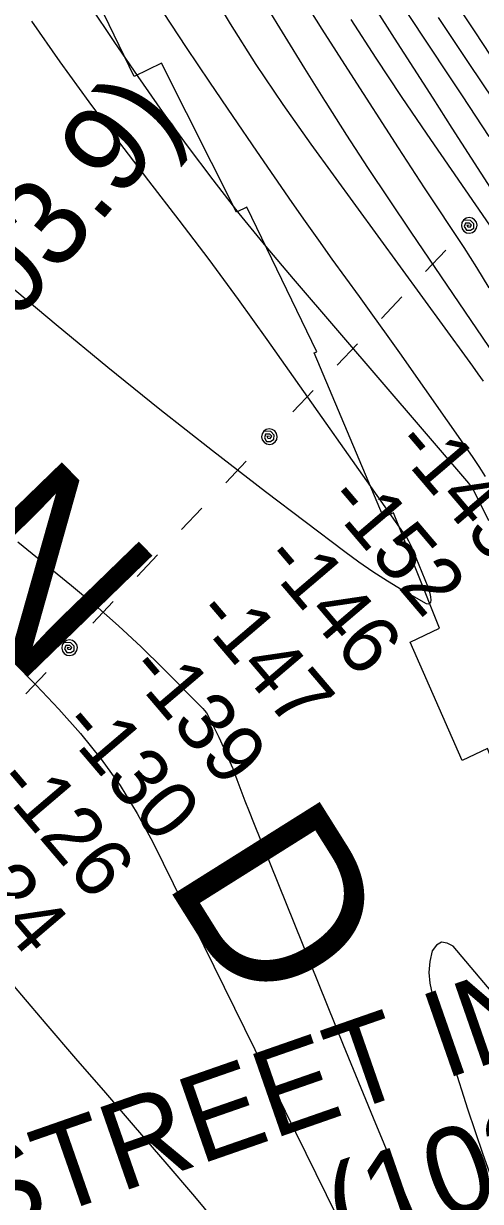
# Model space of a CAD drawing. Extents: x 3625074 to 3663148, y 511451 to 537151.
# Drawn here: x 3658253 to 3658778, y 529332 to 530685 of the extents above; entities that cross this region are included whole.
import ezdxf

# ---------------------------------------------------------------- set-up
doc = ezdxf.new("R2010")
doc.units = 0
for name, color, linetype in [('V-CHAN-NAID', 7, 'Continuous'), ('V-RIVR-IDEN', 7, 'Continuous'), ('V-RIVR-RANG', 7, 'Continuous'), ('V-RRAP-RVMT', 7, 'Continuous'), ('V-TOPO-MAJR', 7, 'Continuous'), ('V-TOPO-MINR', 7, 'Continuous'), ('V-UTIL-LINE', 7, 'Continuous')]:
    doc.layers.add(name, color=color, linetype=linetype)

msp = doc.modelspace()

# ---------------------------------------------------------------- linework, layer by layer
at = {"layer": 'V-RRAP-RVMT'}
for points in [[(3658412.1, 530639.7), (3658380.7, 530624.6), (3658288.1, 530815.4), (3658262.6, 530806.4), (3658197.3, 530957.1), (3658166.4, 530992.8), (3658185.8, 531008.8), (3658132.2, 531118.6), (3658130.9, 531116.7), (3657987, 531206.1), (3657968.5, 531178.3), (3657926.2, 531206), (3657816.9, 531267.1), (3657821.3, 531274.6), (3657815.1, 531278.6), (3657818.1, 531284.2), (3657715.1, 531343.5), (3657691.8, 531302.3)], [(3659002.8, 529410.6), (3658939, 529571.9), (3658944.1, 529574.2), (3658870.9, 529757), (3658831.2, 529741.1), (3658786.6, 529852.6), (3658757.2, 529838.9), (3658697.5, 529974.9), (3658731.4, 529990.8), (3658678.4, 530123.2), (3658667.1, 530118.3), (3658587.5, 530307), (3658590.5, 530308.4), (3658509.9, 530474.4), (3658498.2, 530468.8), (3658412.1, 530639.7)]]:
    msp.add_lwpolyline(points, dxfattribs=at)
at = {"layer": 'V-TOPO-MAJR'}
for points in [[(3658788.5, 530381.7), (3658774.2, 530405), (3658759.5, 530428.1), (3658744.5, 530451), (3658729.3, 530473.8), (3658714.2, 530496.6), (3658699.2, 530519.5), (3658684.3, 530542.5), (3658629.4, 530627.4), (3658596.4, 530679), (3658563.8, 530730.8)], [(3659419.8, 529301), (3659320.1, 529546), (3659269.8, 529669.7), (3659219.7, 529793.4), (3659169.8, 529917.2), (3659120, 530041.1), (3659025.7, 530275.9), (3659023.1, 530282.4), (3659020.5, 530288.9), (3659017.9, 530295.4), (3659015.3, 530301.8), (3659012.6, 530308.3), (3659009.8, 530314.6), (3659006.7, 530320.9), (3659003.6, 530327.1), (3658995.9, 530341.6), (3658994.1, 530344.6), (3658993.5, 530345.5), (3658825.6, 530595.3), (3658798.9, 530635.4), (3658772.3, 530675.6), (3658746, 530716)], [(3657884.1, 530680.4), (3658290.9, 530339.6), (3658350.3, 530290.6), (3658410.1, 530242.3), (3658470.6, 530194.8), (3658531.6, 530147.9), (3658622.7, 530078.8), (3658638.7, 530067.2), (3658654.9, 530055.9), (3658671.5, 530045.3), (3658688.4, 530035), (3658715.9, 530019), (3658718.2, 530018.7), (3658720.1, 530019.1), (3658721.2, 530020.6), (3658721.9, 530022.9), (3658721.4, 530026.7), (3658720.6, 530030.5), (3658719.5, 530034.2), (3658718.2, 530037.9), (3658701.2, 530080.2), (3658698.8, 530085.5), (3658696.2, 530090.7), (3658693.3, 530095.7), (3658690.1, 530100.5), (3658533.4, 530322.3), (3658500.2, 530368.5), (3658466.6, 530414.3), (3658432.3, 530459.6), (3658397.5, 530504.6), (3658362.9, 530549.7), (3658328.8, 530595.2), (3658295.6, 530641.3), (3658263, 530687.9)], [(3658968.8, 529320.5), (3658934.9, 529378.6), (3658898.7, 529435.2), (3658859.2, 529489.4), (3658817.4, 529542.2), (3658747.2, 529625.4), (3658740.1, 529629.2), (3658733.5, 529630.1), (3658727.9, 529626.7), (3658722.8, 529620.4), (3658720.3, 529607.9), (3658719.1, 529595.5), (3658720.3, 529583), (3658722.9, 529570.5), (3658747.1, 529490.7), (3658763.6, 529438.6), (3658781, 529386.7), (3658799.6, 529335.3), (3658819.1, 529284.2)]]:
    msp.add_lwpolyline(points, dxfattribs=at)
at = {"layer": 'V-TOPO-MINR'}
for points in [[(3658781.9, 530274.5), (3658775.7, 530283), (3658769.5, 530291.6), (3658763.3, 530300.1), (3658583.8, 530546.9), (3658551.8, 530592.2), (3658520.8, 530638.1), (3658491.3, 530685), (3658462.7, 530732.5)], [(3658788.1, 530114.1), (3658772, 530146.6), (3658770.5, 530149.4), (3658768.8, 530152.1), (3658766.9, 530154.8), (3658764.9, 530157.3), (3658563.4, 530391.9), (3658532, 530429.3), (3658501.2, 530467.2), (3658471.2, 530505.7), (3658441.8, 530544.8), (3658413.2, 530584.4), (3658385, 530624.3), (3658357.5, 530664.6), (3658330.4, 530705.3)], [(3658843.2, 530233.1), (3658698.6, 530445.8), (3658673.7, 530482.7), (3658649.1, 530519.8), (3658624.9, 530557.2), (3658601, 530594.7), (3658599.7, 530596.8), (3658576.7, 530633.5), (3658554, 530670.3), (3658531.5, 530707.2)], [(3658790.2, 530496.1), (3658768.1, 530530.6), (3658746, 530565.1), (3658723.9, 530599.7), (3658701.8, 530634.2), (3658679.7, 530668.7), (3658657.5, 530703.2)], [(3658784, 530165.2), (3658776.8, 530176.7), (3658769.3, 530187.9), (3658685.7, 530307), (3658670.4, 530328.7), (3658654.9, 530350.3), (3658639.4, 530371.9), (3658623.7, 530393.3), (3658608, 530414.8), (3658592.5, 530436.4), (3658577.2, 530458.1), (3658562, 530479.9), (3658521.4, 530538.9), (3658494.3, 530578.5), (3658467.4, 530618.1), (3658440.8, 530657.9), (3658414.3, 530697.9)], [(3658889.2, 530308.8), (3658717.3, 530558.1), (3658687.7, 530601.7), (3658658.5, 530645.5), (3658629.9, 530689.8)], [(3658788.2, 530555.7), (3658773, 530578.9), (3658757.8, 530602.2), (3658742.5, 530625.3), (3658695.1, 530697)], [(3658877.9, 530472.1), (3658765.4, 530639.6), (3658730, 530692.4)], [(3658247, 530089.9), (3658308.4, 530040), (3658335.7, 530017.1), (3658362.4, 529993.7), (3658388.4, 529969.4), (3658413.8, 529944.5), (3658459.4, 529898.5), (3658461.5, 529896.1), (3658463.5, 529893.6), (3658465.3, 529890.8), (3658466.8, 529888), (3658477.7, 529865.7), (3658483.3, 529853.8), (3658488.7, 529841.7), (3658493.7, 529829.5), (3658498.5, 529817.1), (3658503.1, 529804.7), (3658507.8, 529792.4), (3658512.7, 529780.1), (3658517.6, 529767.8), (3658620.8, 529512.2), (3658655.1, 529428.3), (3658689.8, 529344.5), (3658725.2, 529260.9)], [(3658241.6, 529952.2), (3658268.1, 529925.4), (3658293.8, 529897.8), (3658319, 529869.7), (3658342.5, 529840.4), (3658364.4, 529810), (3658383.9, 529778), (3658401.8, 529745), (3658647.8, 529245.3)], [(3658222.8, 529602.3), (3658279.2, 529536.4), (3658313.3, 529496.6), (3658347.4, 529457), (3658381.6, 529417.4), (3658415.9, 529377.9), (3658449.8, 529338), (3658483.2, 529297.8)]]:
    msp.add_lwpolyline(points, dxfattribs=at)
at = {"layer": 'V-UTIL-LINE'}
for points in [[(3658765.5, 530453.4), (3658762.7, 530453.8), (3658763.7, 530451.7), (3658766.4, 530451.4), (3658768.2, 530453.7), (3658765.9, 530456.2), (3658761.2, 530456.2), (3658759.8, 530452.1), (3658762.3, 530448), (3658766.9, 530447.9), (3658770.6, 530450.4), (3658770.9, 530455.2), (3658767.1, 530459.2), (3658759, 530459.6), (3658757.1, 530456.6), (3658756.5, 530453.1), (3658757.3, 530449.7), (3658759.4, 530446.9), (3658762.3, 530445), (3658765.8, 530444.4), (3658769.2, 530445.2), (3658772.1, 530447.2), (3658773.9, 530450.2), (3658774.5, 530453.6), (3658773.8, 530457.1), (3658771.7, 530459.9), (3658768.8, 530461.8), (3658765.3, 530462.4), (3658761.9, 530461.6), (3658759, 530459.6)], [(3658715.4, 530400.4), (3658738.7, 530425.1)], [(3658664.5, 530346.6), (3658687.9, 530371.3)], [(3658613.6, 530292.9), (3658637, 530317.6)], [(3658562.7, 530239.2), (3658586.1, 530263.9)], [(3658535.9, 530210.8), (3658533.1, 530211.3), (3658534.1, 530209.2), (3658536.8, 530208.8), (3658538.6, 530211.2), (3658536.2, 530213.6), (3658531.6, 530213.6), (3658530.2, 530209.6), (3658532.7, 530205.4), (3658537.3, 530205.3), (3658541, 530207.8), (3658541.3, 530212.6), (3658537.5, 530216.6), (3658529.4, 530217), (3658527.5, 530214.1), (3658526.9, 530210.6), (3658527.7, 530207.2), (3658529.7, 530204.3), (3658532.7, 530202.4), (3658536.2, 530201.8), (3658539.6, 530202.6), (3658542.5, 530204.7), (3658544.3, 530207.6), (3658544.9, 530211.1), (3658544.1, 530214.5), (3658542.1, 530217.4), (3658539.1, 530219.2), (3658535.7, 530219.8), (3658532.3, 530219.1), (3658529.4, 530217)], [(3658485.7, 530157.8), (3658509.1, 530182.5)], [(3658434.9, 530104.1), (3658458.2, 530128.8)], [(3658384, 530050.3), (3658407.4, 530075)], [(3658333.1, 529996.6), (3658356.5, 530021.3)], [(3658306.3, 529968.3), (3658303.5, 529968.7), (3658304.5, 529966.6), (3658307.2, 529966.3), (3658309, 529968.6), (3658306.6, 529971.1), (3658301.9, 529971.1), (3658300.6, 529967), (3658303.1, 529962.9), (3658307.7, 529962.8), (3658311.4, 529965.3), (3658311.7, 529970.1), (3658307.9, 529974.1), (3658299.8, 529974.5), (3658297.9, 529971.5), (3658297.3, 529968), (3658298.1, 529964.6), (3658300.1, 529961.7), (3658303.1, 529959.9), (3658306.6, 529959.3), (3658310, 529960.1), (3658312.8, 529962.1), (3658314.7, 529965.1), (3658315.3, 529968.5), (3658314.5, 529972), (3658312.5, 529974.8), (3658309.5, 529976.7), (3658306.1, 529977.3), (3658302.6, 529976.5), (3658299.8, 529974.5)], [(3658256.1, 529915.3), (3658279.5, 529940)]]:
    msp.add_lwpolyline(points, dxfattribs=at)

# ---------------------------------------------------------------- texts
at = {"layer": 'V-CHAN-NAID'}
for s, rotation, p in [('OBSTRUCTION (103.9)', 49.9756, (3657517.1, 529474.5)), ('OAK STREET INTAKE ', 19.2001, (3657901.2, 529181.3)), ('(103.8) (3)', 19.2001, (3658621.8, 529269.8))]:
    msp.add_text(s, height=100, rotation=rotation, dxfattribs=at).set_placement(p)
at = {"layer": 'V-RIVR-IDEN'}
for s, rotation, p in [('N', 314.1526, (3658138.7, 530057.8)), ('D', 302.1366, (3658412.7, 529703.4))]:
    msp.add_text(s, height=200, rotation=rotation, dxfattribs=at).set_placement(p)
at = {"layer": 'V-RIVR-RANG'}
for s, p in [('-143', (3658675.9, 530200.1)), ('-152', (3658598.6, 530136.7)), ('-146', (3658525.4, 530068.4)), ('-147', (3658447.4, 530005.7)), ('-139', (3658370.6, 529941.7)), ('-130', (3658293.7, 529877.8)), ('-126', (3658218.2, 529812.2)), ('-124', (3658142.1, 529747.3))]:
    msp.add_text(s, height=67, rotation=310.429, dxfattribs=at).set_placement(p)

doc.saveas('drawing.dxf')
